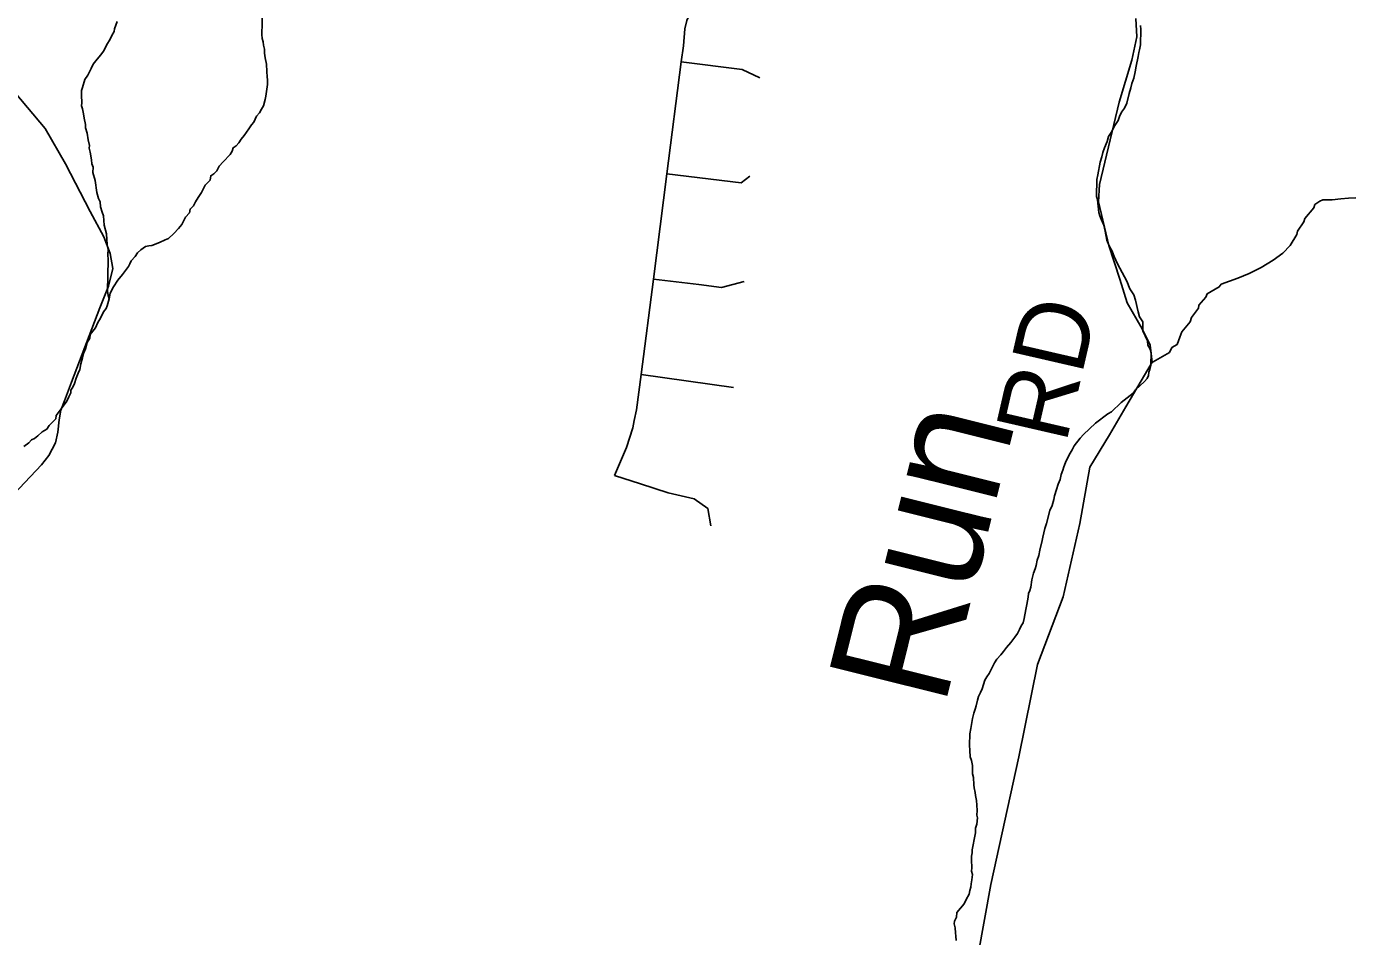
# Model space of a CAD drawing. Extents: x 0 to 34, y 0 to 22.
# Drawn here: x 7.839 to 8.358, y 18.377 to 18.733 of the extents above; entities that cross this region are included whole.
import ezdxf

# ---------------------------------------------------------------- set-up
doc = ezdxf.new("R2010")
doc.units = 0
for name, color, linetype in [('GM_X_County_Road', 7, 'Continuous'), ('GM_X_Minor_River', 7, 'Continuous'), ('GM_X_Minor_River_Text', 7, 'Continuous'), ('GM_X_Township_Road', 7, 'Continuous'), ('GM_X_Township_Road_Text', 7, 'Continuous')]:
    doc.layers.add(name, color=color, linetype=linetype)

msp = doc.modelspace()

# ---------------------------------------------------------------- linework, layer by layer
at = {"layer": 'GM_X_County_Road'}
msp.add_lwpolyline([(7.83161, 18.54794), (7.84469, 18.56175), (7.84754, 18.5654), (7.85017, 18.57027), (7.85116, 18.57449), (7.85162, 18.57931), (7.85235, 18.58307), (7.85374, 18.58677), (7.85644, 18.5941), (7.86753, 18.62321), (7.8709, 18.6316), (7.87262, 18.63853), (7.87156, 18.64447), (7.86912, 18.65094), (7.86377, 18.66091), (7.85413, 18.67952), (7.84621, 18.69345), (7.83446, 18.70738)], dxfattribs=at)
at = {"layer": 'GM_X_Minor_River'}
for points in [[(7.92098, 18.68661), (7.92196, 18.68772), (7.92295, 18.68921), (7.92413, 18.6907), (7.92492, 18.69201), (7.9259, 18.69331), (7.92689, 18.6948), (7.92787, 18.69591), (7.92887, 18.69816), (7.93005, 18.69946), (7.93084, 18.70096), (7.93164, 18.70227), (7.93227, 18.70471), (7.93249, 18.70604), (7.93318, 18.71057), (7.93322, 18.71247), (7.93306, 18.71361), (7.93293, 18.7157), (7.93281, 18.71855), (7.9323, 18.72103), (7.93197, 18.72293), (7.93201, 18.72445), (7.93167, 18.72598), (7.93151, 18.72731), (7.93117, 18.72865), (7.93102, 18.73017), (7.93124, 18.73908)], [(7.87122, 18.62664), (7.87088, 18.62798), (7.87054, 18.62969), (7.87085, 18.64201), (7.87072, 18.6441), (7.87076, 18.646), (7.87043, 18.64791), (7.87016, 18.65209), (7.8693, 18.65552), (7.86916, 18.65742), (7.86901, 18.65914), (7.86848, 18.66067), (7.86777, 18.66277), (7.86763, 18.66467), (7.8671, 18.66602), (7.86639, 18.66831), (7.86576, 18.67307), (7.86488, 18.67613), (7.86494, 18.67821), (7.8644, 18.67955), (7.86425, 18.68107), (7.86376, 18.68412), (7.86342, 18.68565), (7.86345, 18.68679), (7.86293, 18.68889), (7.86262, 18.69155), (7.86191, 18.69366), (7.86194, 18.69498), (7.86144, 18.69746), (7.8611, 18.69918), (7.86077, 18.70108), (7.86042, 18.70223), (7.86045, 18.70337), (7.86034, 18.70641), (7.86038, 18.7083), (7.86079, 18.70943), (7.86163, 18.71263), (7.86282, 18.71431), (7.86421, 18.71693), (7.86501, 18.71861), (7.866, 18.71992), (7.86776, 18.72215), (7.86913, 18.72382), (7.87034, 18.72625), (7.87152, 18.72812), (7.87232, 18.72981), (7.87312, 18.7313), (7.87334, 18.73243), (7.87436, 18.73525)], [(8.27518, 18.73216), (8.27503, 18.73368)], [(8.22901, 18.49985), (8.22944, 18.50155), (8.2301, 18.50514), (8.23053, 18.50702), (8.23098, 18.50985), (8.23121, 18.51137), (8.23162, 18.51249), (8.23203, 18.51381), (8.23248, 18.51664), (8.23312, 18.51928), (8.23373, 18.52097), (8.23414, 18.52229), (8.23458, 18.52437), (8.23519, 18.52625), (8.23563, 18.52832), (8.23648, 18.5321), (8.2367, 18.53342), (8.23713, 18.53511), (8.23755, 18.53681), (8.23817, 18.53869), (8.23944, 18.54378), (8.24044, 18.54584), (8.24107, 18.5481), (8.24129, 18.54961), (8.24212, 18.55206), (8.24274, 18.55413), (8.24355, 18.556), (8.24397, 18.55789), (8.24459, 18.55958), (8.245, 18.5609), (8.24561, 18.56259), (8.24661, 18.56465), (8.24742, 18.56633), (8.24821, 18.56764), (8.24901, 18.56914), (8.25136, 18.57211), (8.25273, 18.57359), (8.2574, 18.57802), (8.26224, 18.58169), (8.26359, 18.58241), (8.26748, 18.58611), (8.26981, 18.58794), (8.27213, 18.58978), (8.27311, 18.59108), (8.27662, 18.5944), (8.27759, 18.59552), (8.27819, 18.59664), (8.27823, 18.59797), (8.27863, 18.59909), (8.27906, 18.60079), (8.27918, 18.60553), (8.27884, 18.60706), (8.27793, 18.6086), (8.27778, 18.61031), (8.27598, 18.61415), (8.27588, 18.61776), (8.2746, 18.61969), (8.27408, 18.6216), (8.27306, 18.62618), (8.27235, 18.62828), (8.27089, 18.6306), (8.26964, 18.63366), (8.26601, 18.6404), (8.26475, 18.64328), (8.26386, 18.64539), (8.26277, 18.6475), (8.26188, 18.64961), (8.26121, 18.65323), (8.2607, 18.65552), (8.25962, 18.65783), (8.25908, 18.65917), (8.25874, 18.66051), (8.25826, 18.66412), (8.25811, 18.66565), (8.25776, 18.66679), (8.25793, 18.67343), (8.25835, 18.67531), (8.25924, 18.68022), (8.25986, 18.68229), (8.26028, 18.68399), (8.2609, 18.68587), (8.26191, 18.68831), (8.26253, 18.69019), (8.26372, 18.69225), (8.26472, 18.69412), (8.2663, 18.69654), (8.26672, 18.69805), (8.26752, 18.69973), (8.2687, 18.70141), (8.2697, 18.70328), (8.27055, 18.70705), (8.27118, 18.70931), (8.2716, 18.71101), (8.27242, 18.71307), (8.27286, 18.71553), (8.2733, 18.71779), (8.27415, 18.72156), (8.27438, 18.72308), (8.2746, 18.72421), (8.27503, 18.72609), (8.27518, 18.73216)], [(7.83785, 18.5689), (7.83979, 18.57036), (7.84076, 18.57147), (7.84192, 18.57201), (7.84327, 18.57312), (7.84502, 18.57459), (7.84676, 18.57568), (7.84774, 18.57717), (7.85028, 18.57976), (7.8505, 18.58108), (7.85168, 18.58257), (7.85365, 18.58518), (7.85463, 18.58667), (7.85544, 18.58835), (7.85623, 18.58985), (7.85626, 18.59099), (7.85705, 18.59211), (7.85766, 18.59361), (7.85828, 18.59568), (7.85909, 18.59755), (7.8597, 18.59905), (7.86013, 18.60132), (7.86076, 18.60358), (7.86118, 18.60528), (7.86199, 18.60715), (7.86262, 18.6096), (7.86362, 18.61128), (7.86384, 18.61279), (7.86581, 18.6154), (7.86681, 18.61746), (7.8678, 18.61914), (7.869, 18.62157), (7.86999, 18.62288), (7.87039, 18.624), (7.87122, 18.62664), (7.87166, 18.6289), (7.87286, 18.63134), (7.87464, 18.63395), (7.8764, 18.63618), (7.87758, 18.63785), (7.87876, 18.63934), (7.87936, 18.64046), (7.87977, 18.64159), (7.88133, 18.64326), (7.88232, 18.64475), (7.88367, 18.64585), (7.88542, 18.64713), (7.88675, 18.64748), (7.8879, 18.64764), (7.89096, 18.6487), (7.89308, 18.64978), (7.89442, 18.65031), (7.89656, 18.65234), (7.89832, 18.65419), (7.89969, 18.65587), (7.90109, 18.65868), (7.90265, 18.66034), (7.90288, 18.66185), (7.90425, 18.66315), (7.90504, 18.66464), (7.90604, 18.66632), (7.90742, 18.66837), (7.90882, 18.67118), (7.91077, 18.67322), (7.911, 18.67492), (7.91216, 18.67565), (7.91333, 18.67676), (7.91432, 18.67863), (7.91588, 18.68029), (7.91862, 18.68326), (7.91941, 18.68456), (7.91982, 18.68588), (7.92098, 18.68661)], [(8.27908, 18.60154), (8.2864, 18.60572), (8.28721, 18.60759), (8.28933, 18.60887), (8.29035, 18.61169), (8.29116, 18.61375), (8.29449, 18.61765), (8.29491, 18.61934), (8.29766, 18.62307), (8.29788, 18.6242), (8.30062, 18.62735), (8.30104, 18.62867), (8.30585, 18.63139), (8.30664, 18.63251), (8.31316, 18.6348), (8.31757, 18.63658), (8.32219, 18.63893), (8.32701, 18.64184), (8.33069, 18.64459), (8.33361, 18.64754), (8.33619, 18.65184), (8.33641, 18.65316), (8.33897, 18.65689), (8.33939, 18.65821), (8.34291, 18.66229), (8.34332, 18.6636), (8.34525, 18.66488), (8.34641, 18.66542), (8.35002, 18.66552), (8.35344, 18.66581), (8.35649, 18.6661), (8.35934, 18.66622)], [(8.20288, 18.37552), (8.20273, 18.37723), (8.20257, 18.37857), (8.20243, 18.38047), (8.20209, 18.38199), (8.20212, 18.38313), (8.20292, 18.38463), (8.20315, 18.38652), (8.2059, 18.38986), (8.2067, 18.39155), (8.20789, 18.3936), (8.20812, 18.39511), (8.20853, 18.39643), (8.20876, 18.39775), (8.20899, 18.39927), (8.20923, 18.40135), (8.20888, 18.40268), (8.20892, 18.40401), (8.2088, 18.40705), (8.20884, 18.40856), (8.20907, 18.40989), (8.20909, 18.41102), (8.20932, 18.41235), (8.20998, 18.41574), (8.2104, 18.41763), (8.21045, 18.41953), (8.21087, 18.42103), (8.21112, 18.42349), (8.21096, 18.42463), (8.211, 18.42634), (8.21087, 18.42843), (8.21073, 18.43033), (8.21039, 18.43224), (8.21023, 18.43338), (8.2099, 18.43528), (8.20974, 18.43643), (8.20962, 18.43928), (8.20928, 18.4408), (8.20917, 18.44403), (8.20884, 18.44594), (8.20831, 18.44747), (8.20818, 18.44994), (8.20805, 18.45203), (8.20816, 18.45639), (8.20859, 18.45846), (8.20926, 18.46243), (8.2097, 18.4645), (8.2103, 18.46601), (8.21072, 18.46732), (8.21115, 18.46959), (8.21157, 18.47109), (8.21237, 18.47259), (8.21298, 18.47409), (8.21401, 18.47748), (8.21481, 18.47879), (8.21579, 18.48009), (8.21659, 18.48159), (8.21779, 18.48421), (8.21878, 18.4857), (8.22034, 18.48737), (8.22132, 18.48867), (8.2225, 18.49016), (8.22426, 18.4922), (8.22583, 18.49424), (8.22682, 18.49574), (8.22762, 18.49723), (8.22823, 18.49874), (8.22901, 18.49985)]]:
    msp.add_lwpolyline(points, dxfattribs=at)
at = {"layer": 'GM_X_Township_Road'}
msp.add_line((8.07948, 18.59707), (8.11563, 18.59197), dxfattribs=at)
for points in [[(8.1038, 18.752), (8.10341, 18.7485), (8.10148, 18.74397), (8.09898, 18.73905), (8.09744, 18.73565), (8.09666, 18.73244), (8.09604, 18.72581), (8.09522, 18.71945), (8.0896, 18.67567), (8.08429, 18.63445), (8.07948, 18.59707), (8.0777, 18.58321), (8.07681, 18.57902)], [(8.21146, 18.37008), (8.21637, 18.39742), (8.22737, 18.44743), (8.23465, 18.48358), (8.24472, 18.51002), (8.25129, 18.5387), (8.25515, 18.56081), (8.26286, 18.57351), (8.26932, 18.5844), (8.27953, 18.60186), (8.27885, 18.60855), (8.27567, 18.6149), (8.26977, 18.6251), (8.26694, 18.6344), (8.26263, 18.64755), (8.25855, 18.66468), (8.259, 18.67148), (8.2666, 18.70368), (8.27159, 18.72012), (8.27352, 18.7293), (8.27318, 18.73645)], [(8.09522, 18.71945), (8.11904, 18.71642), (8.12602, 18.71328)], [(8.0896, 18.67567), (8.11865, 18.67206), (8.12205, 18.67471)], [(8.08429, 18.63445), (8.10214, 18.63226), (8.1109, 18.63116), (8.11989, 18.63353)], [(8.07681, 18.57902), (8.07621, 18.57623), (8.07378, 18.56856), (8.06909, 18.55758)], [(8.06909, 18.55758), (8.07928, 18.55423), (8.09009, 18.55081), (8.10022, 18.54835), (8.10556, 18.54465), (8.10679, 18.53781)]]:
    msp.add_lwpolyline(points, dxfattribs=at)

# ---------------------------------------------------------------- texts
at = {"layer": 'GM_X_Minor_River_Text'}
msp.add_text('Run', height=0.047355, rotation=76.0158, dxfattribs=at).set_placement((8.19813, 18.46621))
at = {"layer": 'GM_X_Township_Road_Text'}
msp.add_text('RD', height=0.028409, rotation=77.0423, dxfattribs=at).set_placement((8.2458, 18.56959))

doc.saveas('drawing.dxf')
